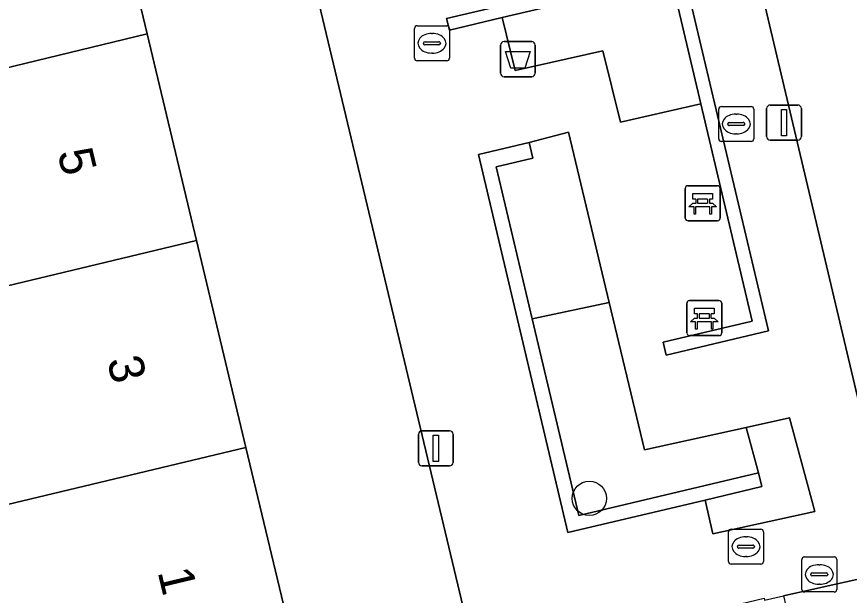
# Model space of a CAD drawing. Extents: x 158031 to 159244, y 380104 to 381214.
# Drawn here: x 158943.33 to 158967.1, y 380919.17 to 380935.68 of the extents above; entities that cross this region are included whole.
import ezdxf

# ---------------------------------------------------------------- set-up
doc = ezdxf.new("R2010")
doc.units = 0
for name, color, linetype in [('IMGEO_Afvalbak', 7, 'Continuous'), ('IMGEO_Bank', 7, 'Continuous'), ('IMGEO_Boom', 7, 'Continuous'), ('IMGEO_Erf', 7, 'Continuous'), ('IMGEO_Groenvoorziening', 7, 'Continuous'), ('IMGEO_Kolk', 7, 'Continuous'), ('IMGEO_Lichtmast', 7, 'Continuous'), ('IMGEO_Muur', 7, 'Continuous'), ('IMGEO_Pand', 7, 'Continuous'), ('IMGEO_Pand_nummerreeks', 7, 'Continuous'), ('IMGEO_Rioolput', 7, 'Continuous'), ('IMGEO_Voetpad_open', 7, 'Continuous')]:
    doc.layers.add(name, color=color, linetype=linetype)

msp = doc.modelspace()

# ---------------------------------------------------------------- linework, layer by layer
at = {"layer": 'IMGEO_Afvalbak'}
for p, q in [((158957.145, 380934.069), (158957.145, 380934.869)), ((158957.145, 380934.869), (158957.145, 380934.069)), ((158957.245, 380934.969), (158958.035, 380934.969)), ((158958.035, 380934.969), (158957.245, 380934.969)), ((158958.135, 380934.869), (158958.135, 380934.069)), ((158958.135, 380934.069), (158958.135, 380934.869)), ((158958.035, 380933.969), (158957.245, 380933.969)), ((158957.245, 380933.969), (158958.035, 380933.969))]:
    msp.add_line(p, q, dxfattribs=at)
msp.add_lwpolyline([(158957.288, 380934.683), (158957.992, 380934.683), (158957.843, 380934.213), (158957.437, 380934.213), (158957.288, 380934.683)], dxfattribs=at)
for centre, start, end in [((158957.245, 380934.869), 90, 180), ((158957.245, 380934.869), 90, 180), ((158958.035, 380934.869), 0, 90), ((158958.035, 380934.869), 360, 90), ((158957.245, 380934.069), 180, 270), ((158957.245, 380934.069), 180, 270), ((158958.035, 380934.069), 270, 0), ((158958.035, 380934.069), 270, 0)]:
    msp.add_arc(centre, 0.1, start, end, dxfattribs=at)
at = {"layer": 'IMGEO_Bank'}
for p, q in [((158962.492, 380930.857), (158963.333, 380930.857)), ((158963.333, 380930.857), (158962.492, 380930.857)), ((158962.417, 380929.932), (158962.417, 380930.773)), ((158962.417, 380930.773), (158962.417, 380929.932)), ((158963.417, 380930.782), (158963.417, 380929.941)), ((158963.417, 380929.941), (158963.417, 380930.782)), ((158962.726, 380930.363), (158962.726, 380930.469)), ((158962.77, 380930.469), (158962.77, 380930.363)), ((158963.058, 380930.475), (158962.776, 380930.475)), ((158962.776, 380930.357), (158963.058, 380930.357)), ((158963.064, 380930.363), (158963.064, 380930.469)), ((158963.108, 380930.469), (158963.108, 380930.363)), ((158963.114, 380930.255), (158962.721, 380930.255)), ((158963.342, 380929.857), (158962.501, 380929.857)), ((158962.501, 380929.857), (158963.342, 380929.857)), ((158962.461, 380926.654), (158962.461, 380927.495)), ((158962.461, 380927.495), (158962.461, 380926.654)), ((158962.536, 380927.579), (158963.377, 380927.579)), ((158963.377, 380927.579), (158962.536, 380927.579)), ((158963.461, 380927.504), (158963.461, 380926.663)), ((158963.461, 380926.663), (158963.461, 380927.504)), ((158962.77, 380927.085), (158962.77, 380927.191)), ((158962.814, 380927.191), (158962.814, 380927.085)), ((158963.102, 380927.197), (158962.82, 380927.197)), ((158962.82, 380927.079), (158963.102, 380927.079)), ((158963.108, 380927.085), (158963.108, 380927.191)), ((158963.152, 380927.191), (158963.152, 380927.085)), ((158963.158, 380926.977), (158962.765, 380926.977)), ((158963.386, 380926.579), (158962.545, 380926.579)), ((158962.545, 380926.579), (158963.386, 380926.579))]:
    msp.add_line(p, q, dxfattribs=at)
for points in [[(158962.72, 380930.475), (158962.634, 380930.475), (158962.634, 380930.636), (158963.197, 380930.636), (158963.197, 380930.475), (158963.114, 380930.475)], [(158962.664, 380930.255), (158962.522, 380930.255), (158962.634, 380930.357), (158962.72, 380930.357)], [(158963.114, 380930.357), (158963.197, 380930.357), (158963.309, 380930.255), (158963.17, 380930.255)], [(158962.714, 380930.248), (158962.714, 380930.041), (158962.671, 380930.041), (158962.671, 380930.248)], [(158963.164, 380930.248), (158963.164, 380930.041), (158963.12, 380930.041), (158963.12, 380930.248)], [(158962.764, 380927.197), (158962.678, 380927.197), (158962.678, 380927.358), (158963.241, 380927.358), (158963.241, 380927.197), (158963.158, 380927.197)], [(158962.708, 380926.977), (158962.566, 380926.977), (158962.678, 380927.079), (158962.764, 380927.079)], [(158963.158, 380927.079), (158963.241, 380927.079), (158963.353, 380926.977), (158963.214, 380926.977)], [(158962.758, 380926.97), (158962.758, 380926.763), (158962.715, 380926.763), (158962.715, 380926.97)], [(158963.208, 380926.97), (158963.208, 380926.763), (158963.164, 380926.763), (158963.164, 380926.97)]]:
    msp.add_lwpolyline(points, dxfattribs=at)
for centre, radius, start, end in [((158962.495, 380930.779), 0.0779, 92.4484, 184.2845), ((158962.495, 380930.779), 0.0779, 92.4484, 184.2845), ((158963.339, 380930.779), 0.0779, 2.4484, 94.2845), ((158963.339, 380930.779), 0.0779, 2.4484, 94.2845), ((158962.719, 380930.468), 0.00671, 2.8957, 87.1043), ((158962.719, 380930.364), 0.00671, 272.8957, 357.1043), ((158962.776, 380930.468), 0.00671, 92.8957, 177.1043), ((158962.776, 380930.364), 0.00671, 182.8957, 267.1043), ((158963.058, 380930.468), 0.00671, 2.8957, 87.1043), ((158963.058, 380930.364), 0.00671, 272.8957, 357.1043), ((158963.115, 380930.468), 0.00671, 92.8957, 177.1043), ((158963.115, 380930.364), 0.00671, 182.8957, 267.1043), ((158962.664, 380930.248), 0.00671, 2.8957, 87.1043), ((158962.721, 380930.248), 0.00671, 92.8957, 177.1043), ((158963.113, 380930.248), 0.00671, 2.8957, 87.1043), ((158963.17, 380930.248), 0.00671, 92.8957, 177.1043), ((158962.495, 380929.935), 0.0779, 182.4484, 274.2845), ((158962.495, 380929.935), 0.0779, 182.4484, 274.2845), ((158963.339, 380929.935), 0.0779, 272.4484, 4.2845), ((158963.339, 380929.935), 0.0779, 272.4484, 4.2845), ((158962.539, 380927.501), 0.0779, 92.4484, 184.2845), ((158962.539, 380927.501), 0.0779, 92.4484, 184.2845), ((158963.383, 380927.501), 0.0779, 2.4484, 94.2845), ((158963.383, 380927.501), 0.0779, 2.4484, 94.2845), ((158962.763, 380927.19), 0.00671, 2.8957, 87.1043), ((158962.763, 380927.086), 0.00671, 272.8957, 357.1043), ((158962.82, 380927.19), 0.00671, 92.8957, 177.1043), ((158962.82, 380927.086), 0.00671, 182.8957, 267.1043), ((158963.102, 380927.19), 0.00671, 2.8957, 87.1043), ((158963.102, 380927.086), 0.00671, 272.8957, 357.1043), ((158963.159, 380927.19), 0.00671, 92.8957, 177.1043), ((158963.159, 380927.086), 0.00671, 182.8957, 267.1043), ((158962.708, 380926.97), 0.00671, 2.8957, 87.1043), ((158962.765, 380926.97), 0.00671, 92.8957, 177.1043), ((158963.157, 380926.97), 0.00671, 2.8957, 87.1043), ((158963.214, 380926.97), 0.00671, 92.8957, 177.1043), ((158962.539, 380926.657), 0.0779, 182.4484, 274.2845), ((158962.539, 380926.657), 0.0779, 182.4484, 274.2845), ((158963.383, 380926.657), 0.0779, 272.4484, 4.2845), ((158963.383, 380926.657), 0.0779, 272.4484, 4.2845)]:
    msp.add_arc(centre, radius, start, end, dxfattribs=at)
at = {"layer": 'IMGEO_Boom'}
msp.add_circle((158959.679, 380921.935), 0.489, dxfattribs=at)
at = {"layer": 'IMGEO_Erf'}
for points in [[(158946.806, 380957.645), (158939.786, 380955.985), (158941.574, 380952.763), (158942.789, 380953.053), (158944.234, 380947.004), (158945.645, 380941.099), (158947.056, 380935.194), (158948.467, 380929.289), (158949.878, 380923.384), (158951.289, 380917.479), (158956.122, 380918.634), (158951.812, 380936.683)], [(158970.246, 380927.002), (158968.87, 380932.87), (158967.459, 380938.885), (158964.195, 380938.113), (158968.505, 380919.881), (158979.069, 380875.193), (158987.679, 380877.29), (158986.76, 380881.203), (158982.495, 380880.202), (158981.086, 380886.21), (158979.709, 380892.078), (158978.333, 380897.946), (158976.956, 380903.817), (158975.751, 380903.531), (158974.375, 380909.398), (158972.999, 380915.266), (158971.622, 380921.134)]]:
    msp.add_lwpolyline(points, close=True, dxfattribs=at)
at = {"layer": 'IMGEO_Groenvoorziening'}
for points in [[(158962.863, 380933.194), (158962.012, 380936.794), (158957.191, 380935.654), (158957.567, 380934.142), (158960.061, 380934.703), (158960.574, 380932.667)], [(158960.251, 380927.525), (158959.086, 380932.389), (158957.963, 380932.09), (158958.069, 380931.644), (158957.023, 380931.397), (158958.048, 380927.06)], [(158958.048, 380927.06), (158959.376, 380921.445), (158964.513, 380922.659), (158964.158, 380923.957), (158961.258, 380923.317), (158960.251, 380927.525)], [(158962.991, 380921.887), (158963.203, 380920.924), (158966.116, 380921.557), (158965.393, 380924.23), (158964.158, 380923.957), (158964.513, 380922.659), (158964.606, 380922.269)]]:
    msp.add_lwpolyline(points, close=True, dxfattribs=at)
at = {"layer": 'IMGEO_Kolk'}
for p, q in [((158954.688, 380934.496), (158954.688, 380935.348)), ((158954.763, 380935.422), (158955.615, 380935.422)), ((158955.689, 380935.348), (158955.689, 380934.496)), ((158955.176, 380935.202), (158955.201, 380935.202)), ((158954.947, 380934.916), (158954.947, 380934.928)), ((158955.385, 380934.879), (158954.987, 380934.879)), ((158954.99, 380934.965), (158955.388, 380934.965)), ((158955.431, 380934.928), (158955.431, 380934.916)), ((158955.199, 380934.642), (158955.174, 380934.642)), ((158955.615, 380934.422), (158954.763, 380934.422)), ((158963.374, 380932.193), (158963.374, 380933.045)), ((158963.449, 380933.119), (158964.301, 380933.119)), ((158964.375, 380933.045), (158964.375, 380932.193)), ((158963.862, 380932.899), (158963.887, 380932.899)), ((158963.633, 380932.613), (158963.633, 380932.625)), ((158964.071, 380932.576), (158963.673, 380932.576)), ((158963.676, 380932.662), (158964.074, 380932.662)), ((158964.117, 380932.625), (158964.117, 380932.613)), ((158963.885, 380932.339), (158963.86, 380932.339)), ((158964.301, 380932.119), (158963.449, 380932.119)), ((158963.651, 380920.13), (158963.651, 380920.982)), ((158963.726, 380921.056), (158964.578, 380921.056)), ((158964.139, 380920.836), (158964.164, 380920.836)), ((158964.652, 380920.982), (158964.652, 380920.13)), ((158963.953, 380920.599), (158964.351, 380920.599)), ((158963.91, 380920.55), (158963.91, 380920.562)), ((158964.348, 380920.513), (158963.95, 380920.513)), ((158964.394, 380920.562), (158964.394, 380920.55)), ((158964.162, 380920.276), (158964.137, 380920.276)), ((158964.578, 380920.056), (158963.726, 380920.056))]:
    msp.add_line(p, q, dxfattribs=at)
for points in [[(158954.688, 380934.496), (158954.688, 380935.348)], [(158954.763, 380935.422), (158955.615, 380935.422)], [(158955.689, 380935.348), (158955.689, 380934.496)], [(158955.615, 380934.422), (158954.763, 380934.422)], [(158963.374, 380932.193), (158963.374, 380933.045)], [(158963.449, 380933.119), (158964.301, 380933.119)], [(158964.375, 380933.045), (158964.375, 380932.193)], [(158964.301, 380932.119), (158963.449, 380932.119)], [(158963.651, 380920.13), (158963.651, 380920.982)], [(158963.726, 380921.056), (158964.578, 380921.056)], [(158964.652, 380920.982), (158964.652, 380920.13)], [(158964.578, 380920.056), (158963.726, 380920.056)]]:
    msp.add_lwpolyline(points, dxfattribs=at)
for centre, radius, start, end in [((158954.765, 380935.346), 0.0765, 91.552, 178.448), ((158954.765, 380935.346), 0.0765, 91.552, 178.448), ((158955.613, 380935.346), 0.0765, 1.552, 88.448), ((158955.613, 380935.346), 0.0765, 1.552, 88.448), ((158954.987, 380934.925), 0.0403, 85.8775, 175.7526), ((158954.984, 380934.915), 0.0366, 178.938, 274.7102), ((158955.388, 380934.922), 0.043, 264.8664, 352.4533), ((158955.392, 380934.927), 0.0386, 1.7309, 96.639), ((158954.765, 380934.498), 0.0765, 181.552, 268.448), ((158954.765, 380934.498), 0.0765, 181.552, 268.448), ((158955.613, 380934.498), 0.0765, 271.552, 358.448), ((158955.613, 380934.498), 0.0765, 271.552, 358.448), ((158963.451, 380933.043), 0.0765, 91.552, 178.448), ((158963.451, 380933.043), 0.0765, 91.552, 178.448), ((158964.299, 380933.043), 0.0765, 1.552, 88.448), ((158964.299, 380933.043), 0.0765, 1.552, 88.448), ((158963.673, 380932.622), 0.0403, 85.8775, 175.7526), ((158963.67, 380932.612), 0.0366, 178.938, 274.7102), ((158964.074, 380932.619), 0.043, 264.8664, 352.4533), ((158964.078, 380932.624), 0.0386, 1.7309, 96.639), ((158963.451, 380932.195), 0.0765, 181.552, 268.448), ((158963.451, 380932.195), 0.0765, 181.552, 268.448), ((158964.299, 380932.195), 0.0765, 271.552, 358.448), ((158964.299, 380932.195), 0.0765, 271.552, 358.448), ((158963.728, 380920.98), 0.0765, 91.552, 178.448), ((158963.728, 380920.98), 0.0765, 91.552, 178.448), ((158964.576, 380920.98), 0.0765, 1.552, 88.448), ((158964.576, 380920.98), 0.0765, 1.552, 88.448), ((158963.95, 380920.559), 0.0403, 85.8775, 175.7526), ((158964.355, 380920.561), 0.0386, 1.7309, 96.639), ((158963.947, 380920.549), 0.0366, 178.938, 274.7102), ((158964.351, 380920.556), 0.043, 264.8664, 352.4533), ((158963.728, 380920.132), 0.0765, 181.552, 268.448), ((158963.728, 380920.132), 0.0765, 181.552, 268.448), ((158964.576, 380920.132), 0.0765, 271.552, 358.448), ((158964.576, 380920.132), 0.0765, 271.552, 358.448)]:
    msp.add_arc(centre, radius, start, end, dxfattribs=at)
for centre, major_axis, ratio, start_param, end_param in [((158955.175, 380934.922), (-0.387, 0.002), 0.722429, 4.712389, 7.853982), ((158955.2, 380934.922), (-0.39, 0.002), 0.717154, 1.570796, 4.712389), ((158963.861, 380932.619), (-0.387, 0.002), 0.722429, 4.712389, 7.853982), ((158963.886, 380932.619), (-0.39, 0.002), 0.717154, 1.570796, 4.712389), ((158964.138, 380920.556), (-0.387, 0.002), 0.722429, 4.712389, 7.853982), ((158964.163, 380920.556), (-0.39, 0.002), 0.717154, 1.570796, 4.712389)]:
    msp.add_ellipse(centre, major_axis=major_axis, ratio=ratio, start_param=start_param, end_param=end_param, dxfattribs=at)
at = {"layer": 'IMGEO_Lichtmast'}
for p, q in [((158964.742, 380932.26), (158964.742, 380933.06)), ((158964.742, 380933.06), (158964.742, 380932.26)), ((158964.842, 380933.16), (158965.632, 380933.16)), ((158965.632, 380933.16), (158964.842, 380933.16)), ((158965.732, 380933.06), (158965.732, 380932.26)), ((158965.732, 380932.26), (158965.732, 380933.06)), ((158965.632, 380932.16), (158964.842, 380932.16)), ((158964.842, 380932.16), (158965.632, 380932.16)), ((158954.801, 380922.961), (158954.801, 380923.761)), ((158954.801, 380923.761), (158954.801, 380922.961)), ((158954.901, 380923.861), (158955.691, 380923.861)), ((158955.691, 380923.861), (158954.901, 380923.861)), ((158955.791, 380923.761), (158955.791, 380922.961)), ((158955.791, 380922.961), (158955.791, 380923.761)), ((158955.691, 380922.861), (158954.901, 380922.861)), ((158954.901, 380922.861), (158955.691, 380922.861))]:
    msp.add_line(p, q, dxfattribs=at)
for points in [[(158965.162, 380933.035), (158965.312, 380933.035), (158965.312, 380932.285), (158965.162, 380932.285), (158965.162, 380933.035)], [(158955.221, 380923.736), (158955.371, 380923.736), (158955.371, 380922.986), (158955.221, 380922.986), (158955.221, 380923.736)]]:
    msp.add_lwpolyline(points, dxfattribs=at)
for centre, start, end in [((158964.842, 380933.06), 90, 180), ((158964.842, 380933.06), 90, 180), ((158965.632, 380933.06), 0, 90), ((158965.632, 380933.06), 360, 90), ((158964.842, 380932.26), 180, 270), ((158964.842, 380932.26), 180, 270), ((158965.632, 380932.26), 270, 0), ((158965.632, 380932.26), 270, 0), ((158954.901, 380923.761), 90, 180), ((158954.901, 380923.761), 90, 180), ((158955.691, 380923.761), 0, 90), ((158955.691, 380923.761), 360, 90), ((158954.901, 380922.961), 180, 270), ((158954.901, 380922.961), 180, 270), ((158955.691, 380922.961), 270, 0), ((158955.691, 380922.961), 270, 0)]:
    msp.add_arc(centre, 0.1, start, end, dxfattribs=at)
at = {"layer": 'IMGEO_Muur'}
for points in [[(158962.863, 380933.194), (158964.329, 380926.992), (158961.788, 380926.391), (158961.876, 380926.022), (158964.79, 380926.711), (158962.307, 380937.212), (158955.606, 380935.628), (158955.684, 380935.298), (158957.191, 380935.654), (158962.012, 380936.794)], [(158962.991, 380921.887), (158964.606, 380922.269), (158964.513, 380922.659), (158959.376, 380921.445), (158958.048, 380927.06), (158957.023, 380931.397), (158958.069, 380931.644), (158957.963, 380932.09), (158956.516, 380931.748), (158959.067, 380920.96)]]:
    msp.add_lwpolyline(points, close=True, dxfattribs=at)
at = {"layer": 'IMGEO_Pand'}
for points in [[(158945.645, 380941.099), (158936.927, 380939.016), (158937.885, 380935.008), (158933.046, 380933.852), (158933.51, 380931.911), (158947.056, 380935.194)], [(158933.51, 380931.911), (158929.629, 380930.984), (158930.707, 380928.098), (158938.78, 380931.185), (158939.732, 380927.202), (158948.467, 380929.289), (158947.056, 380935.194)], [(158949.878, 380923.384), (158948.467, 380929.289), (158939.732, 380927.202), (158940.675, 380923.258), (158935.791, 380922.091), (158936.259, 380920.131)], [(158949.878, 380923.384), (158936.259, 380920.131), (158936.643, 380918.524), (158941.531, 380919.692), (158942.558, 380915.393), (158946.426, 380916.317), (158951.289, 380917.479)]]:
    msp.add_lwpolyline(points, close=True, dxfattribs=at)
at = {"layer": 'IMGEO_Rioolput'}
for p, q in [((158965.744, 380919.336), (158965.744, 380920.188)), ((158965.819, 380920.262), (158966.671, 380920.262)), ((158966.745, 380920.188), (158966.745, 380919.336)), ((158966.232, 380920.042), (158966.257, 380920.042)), ((158966.003, 380919.756), (158966.003, 380919.768)), ((158966.441, 380919.719), (158966.043, 380919.719)), ((158966.046, 380919.805), (158966.444, 380919.805)), ((158966.487, 380919.768), (158966.487, 380919.756)), ((158966.255, 380919.482), (158966.23, 380919.482)), ((158966.671, 380919.262), (158965.819, 380919.262))]:
    msp.add_line(p, q, dxfattribs=at)
for points in [[(158965.744, 380919.336), (158965.744, 380920.188)], [(158965.819, 380920.262), (158966.671, 380920.262)], [(158966.745, 380920.188), (158966.745, 380919.336)], [(158966.671, 380919.262), (158965.819, 380919.262)]]:
    msp.add_lwpolyline(points, dxfattribs=at)
for centre, radius, start, end in [((158965.821, 380920.186), 0.0765, 91.552, 178.448), ((158965.821, 380920.186), 0.0765, 91.552, 178.448), ((158966.669, 380920.186), 0.0765, 1.552, 88.448), ((158966.669, 380920.186), 0.0765, 1.552, 88.448), ((158966.043, 380919.765), 0.0403, 85.8775, 175.7526), ((158966.04, 380919.755), 0.0366, 178.938, 274.7102), ((158966.444, 380919.762), 0.043, 264.8664, 352.4533), ((158966.448, 380919.767), 0.0386, 1.7309, 96.639), ((158965.821, 380919.338), 0.0765, 181.552, 268.448), ((158965.821, 380919.338), 0.0765, 181.552, 268.448), ((158966.669, 380919.338), 0.0765, 271.552, 358.448), ((158966.669, 380919.338), 0.0765, 271.552, 358.448)]:
    msp.add_arc(centre, radius, start, end, dxfattribs=at)
for centre, major_axis, ratio, start_param, end_param in [((158966.231, 380919.762), (-0.387, 0.002), 0.722429, 4.712389, 7.853982), ((158966.256, 380919.762), (-0.39, 0.002), 0.717154, 1.570796, 4.712389)]:
    msp.add_ellipse(centre, major_axis=major_axis, ratio=ratio, start_param=start_param, end_param=end_param, dxfattribs=at)
at = {"layer": 'IMGEO_Voetpad_open'}
for points in [[(158964.195, 380938.113), (158963.858, 380939.539), (158962.453, 380939.204), (158958.99, 380938.387), (158955.136, 380937.472), (158951.812, 380936.683), (158956.122, 380918.634), (158956.477, 380917.146), (158957.209, 380917.314), (158960.847, 380918.183), (158961.414, 380918.305), (158964.669, 380919.083), (158964.681, 380919.033), (158965.226, 380919.154), (158968.505, 380919.881)], [(158957.567, 380934.142), (158957.191, 380935.654), (158955.684, 380935.298), (158955.606, 380935.628), (158962.307, 380937.212), (158964.79, 380926.711), (158961.876, 380926.022), (158961.788, 380926.391), (158964.329, 380926.992), (158962.863, 380933.194), (158960.574, 380932.667), (158960.061, 380934.703)], [(158961.258, 380923.317), (158964.158, 380923.957), (158965.393, 380924.23), (158966.116, 380921.557), (158963.203, 380920.924), (158962.991, 380921.887), (158959.067, 380920.96), (158956.516, 380931.748), (158957.963, 380932.09), (158959.086, 380932.389), (158960.251, 380927.525)], [(158968.505, 380919.881), (158965.226, 380919.154), (158971.154, 380893.753), (158971.822, 380890.857), (158973.48, 380883.841), (158974.023, 380881.541), (158974.339, 380880.202), (158974.854, 380878.026), (158975.882, 380873.679), (158979.069, 380875.193)]]:
    msp.add_lwpolyline(points, close=True, dxfattribs=at)

# ---------------------------------------------------------------- texts
at = {"layer": 'IMGEO_Pand_nummerreeks'}
for s, p in [('5', (158944.493, 380931.808)), ('3', (158945.909, 380925.879)), ('1', (158947.353, 380919.839))]:
    msp.add_text(s, height=1, rotation=283.4382, dxfattribs=at).set_placement(p)

doc.saveas('drawing.dxf')
